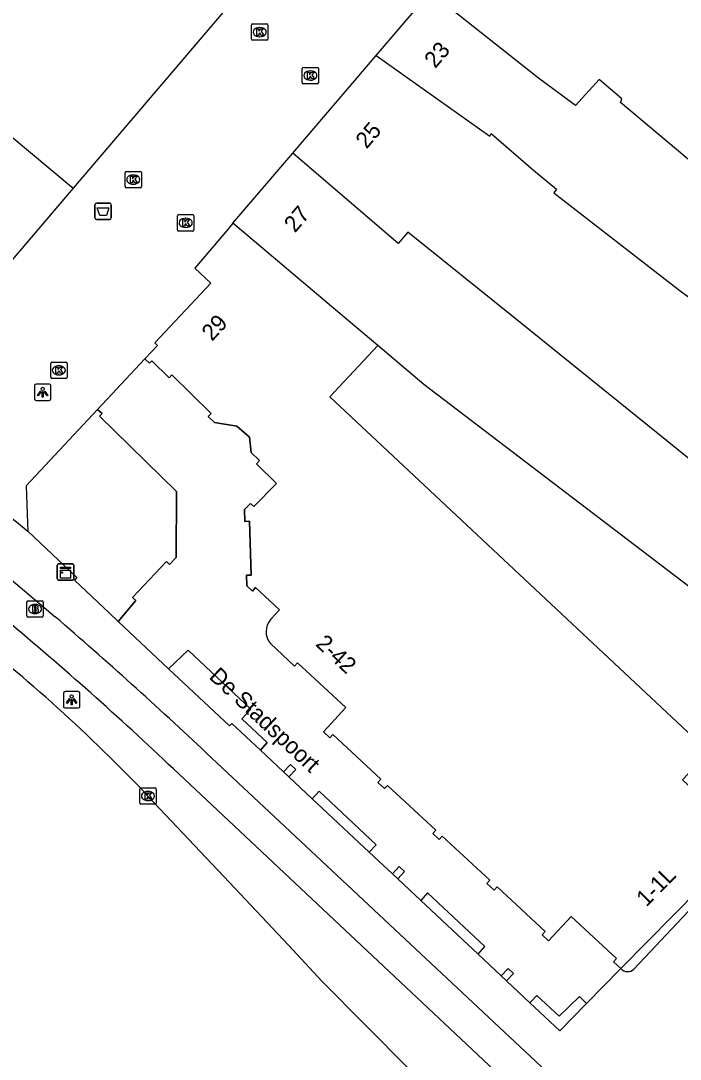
# Model space of a CAD drawing. Extents: x 161087 to 161922, y 382574 to 383873.
# Drawn here: x 161162.7 to 161202.9, y 383204.7 to 383268 of the extents above; entities that cross this region are included whole.
import ezdxf

# ---------------------------------------------------------------- set-up
doc = ezdxf.new("R2010")
doc.units = 0
for name, color, linetype in [('IMGEO_Afvalbak', 7, 'Continuous'), ('IMGEO_Brandkraan', 7, 'Continuous'), ('IMGEO_Fietspad_gesloten', 7, 'Continuous'), ('IMGEO_Kast', 7, 'Continuous'), ('IMGEO_Kolk', 7, 'Continuous'), ('IMGEO_Lichtpunt', 7, 'Continuous'), ('IMGEO_Openbare_ruimte_label', 7, 'Continuous'), ('IMGEO_Pand', 7, 'Continuous'), ('IMGEO_Pand_nummerreeks', 7, 'Continuous'), ('IMGEO_Pand_overbouw', 7, 'Continuous'), ('IMGEO_Rijbaan_lokaal_gesloten', 7, 'Continuous'), ('IMGEO_Voetgangersgebied_open', 7, 'Continuous'), ('IMGEO_Voetpad_open', 7, 'Continuous')]:
    doc.layers.add(name, color=color, linetype=linetype)

msp = doc.modelspace()

# ---------------------------------------------------------------- linework, layer by layer
at = {"layer": 'IMGEO_Afvalbak'}
for p, q in [((161167.229, 383255.944), (161167.229, 383256.744)), ((161167.229, 383256.744), (161167.229, 383255.944)), ((161167.329, 383256.844), (161168.119, 383256.844)), ((161168.119, 383256.844), (161167.329, 383256.844)), ((161168.219, 383256.744), (161168.219, 383255.944)), ((161168.219, 383255.944), (161168.219, 383256.744)), ((161168.119, 383255.844), (161167.329, 383255.844)), ((161167.329, 383255.844), (161168.119, 383255.844))]:
    msp.add_line(p, q, dxfattribs=at)
msp.add_lwpolyline([(161167.372, 383256.558), (161168.076, 383256.558), (161167.927, 383256.088), (161167.521, 383256.088), (161167.372, 383256.558)], dxfattribs=at)
for centre, start, end in [((161167.329, 383256.744), 90, 180), ((161167.329, 383256.744), 90, 180), ((161168.119, 383256.744), 0, 90), ((161168.119, 383256.744), 360, 90), ((161167.329, 383255.944), 180, 270), ((161167.329, 383255.944), 180, 270), ((161168.119, 383255.944), 270, 0), ((161168.119, 383255.944), 270, 0)]:
    msp.add_arc(centre, 0.1, start, end, dxfattribs=at)
at = {"layer": 'IMGEO_Brandkraan'}
for p, q in [((161163.073, 383231.685), (161163.073, 383232.537)), ((161163.148, 383232.611), (161164, 383232.611)), ((161163.561, 383232.391), (161163.586, 383232.391)), ((161164.074, 383232.537), (161164.074, 383231.685)), ((161163.584, 383231.831), (161163.559, 383231.831)), ((161164, 383231.611), (161163.148, 383231.611))]:
    msp.add_line(p, q, dxfattribs=at)
for points in [[(161163.073, 383231.685), (161163.073, 383232.537)], [(161163.148, 383232.611), (161164, 383232.611)], [(161163.421, 383232.311), (161163.421, 383231.911), (161163.634, 383231.911)], [(161163.652, 383232.311), (161163.421, 383232.311)], [(161164.074, 383232.537), (161164.074, 383231.685)], [(161163.6, 383232.23), (161163.546, 383232.23), (161163.546, 383232.154)], [(161163.546, 383232.154), (161163.599, 383232.154)], [(161163.608, 383232.078), (161163.546, 383232.078), (161163.546, 383231.997)], [(161163.546, 383231.997), (161163.608, 383231.997)], [(161164, 383231.611), (161163.148, 383231.611)]]:
    msp.add_lwpolyline(points, dxfattribs=at)
for centre, radius, start, end in [((161163.15, 383232.535), 0.0765, 91.55205, 178.44795), ((161163.15, 383232.535), 0.0765, 91.55205, 178.44795), ((161163.656, 383232.166), 0.145, 59.4692, 91.53667), ((161163.681, 383232.213), 0.0922, 285.51372, 58.15012), ((161163.998, 383232.535), 0.0765, 1.55205, 88.44795), ((161163.998, 383232.535), 0.0765, 1.55205, 88.44795), ((161163.15, 383231.687), 0.0765, 181.55205, 268.44795), ((161163.15, 383231.687), 0.0765, 181.55205, 268.44795), ((161163.601, 383232.192), 0.0379, 267.82845, 90.93552), ((161163.609, 383232.037), 0.0404, 269.87594, 90.50774), ((161163.64, 383232.162), 0.251, 268.66757, 293.53466), ((161163.686, 383232.021), 0.105, 301.31148, 78.98903), ((161163.998, 383231.687), 0.0765, 271.55205, 358.44795), ((161163.998, 383231.687), 0.0765, 271.55205, 358.44795)]:
    msp.add_arc(centre, radius, start, end, dxfattribs=at)
for centre, major_axis, ratio, start_param, end_param in [((161163.56, 383232.111), (-0.387, 0.002), 0.722429, 4.712389, 7.853982), ((161163.585, 383232.111), (-0.39, 0.002), 0.717154, 1.570796, 4.712389)]:
    msp.add_ellipse(centre, major_axis=major_axis, ratio=ratio, start_param=start_param, end_param=end_param, dxfattribs=at)
at = {"layer": 'IMGEO_Fietspad_gesloten'}
for points in [[(161158.075, 383234.534), (161159.37, 383236.191), (161160.512, 383235.259), (161164.804, 383231.635)], [(161174.04, 383223.328), (161199.844, 383199.176)], [(161193.612, 383202.105), (161172.013, 383222.368)]]:
    msp.add_lwpolyline(points, dxfattribs=at)
for centre, radius, start, end in [((160974.679, 383010.959), 291.282, 46.80948, 49.25312), ((161025.372, 383067.536), 213.253, 46.55639, 50.23355)]:
    msp.add_arc(centre, radius, start, end, dxfattribs=at)
at = {"layer": 'IMGEO_Kast'}
for p, q in [((161165.008, 383234.865), (161165.849, 383234.865)), ((161165.849, 383234.865), (161165.008, 383234.865)), ((161164.933, 383233.94), (161164.933, 383234.781)), ((161164.933, 383234.781), (161164.933, 383233.94)), ((161165.933, 383234.79), (161165.933, 383233.949)), ((161165.933, 383233.949), (161165.933, 383234.79)), ((161165.858, 383233.865), (161165.017, 383233.865)), ((161165.017, 383233.865), (161165.858, 383233.865))]:
    msp.add_line(p, q, dxfattribs=at)
for points in [[(161165.128, 383234.655), (161165.728, 383234.655), (161165.728, 383234.57), (161165.128, 383234.57), (161165.128, 383234.655)], [(161165.128, 383234.48), (161165.728, 383234.48), (161165.728, 383233.991), (161165.128, 383233.991), (161165.128, 383234.48)]]:
    msp.add_lwpolyline(points, dxfattribs=at)
msp.add_circle((161165.212, 383234.329), 0.0377, dxfattribs=at)
for centre, start, end in [((161165.011, 383234.787), 92.4484, 184.28452), ((161165.011, 383234.787), 92.4484, 184.28452), ((161165.855, 383234.787), 2.4484, 94.28452), ((161165.855, 383234.787), 2.4484, 94.28452), ((161165.011, 383233.943), 182.4484, 274.28452), ((161165.011, 383233.943), 182.4484, 274.28452), ((161165.855, 383233.943), 272.4484, 4.28452), ((161165.855, 383233.943), 272.4484, 4.28452)]:
    msp.add_arc(centre, 0.0779, start, end, dxfattribs=at)
at = {"layer": 'IMGEO_Kolk'}
for p, q in [((161176.85, 383267.769), (161177.702, 383267.769)), ((161176.775, 383266.843), (161176.775, 383267.695)), ((161177.263, 383267.549), (161177.288, 383267.549)), ((161177.776, 383267.695), (161177.776, 383266.843)), ((161177.702, 383266.769), (161176.85, 383266.769)), ((161177.286, 383266.989), (161177.261, 383266.989)), ((161179.865, 383264.195), (161179.865, 383265.047)), ((161179.94, 383265.121), (161180.792, 383265.121)), ((161180.353, 383264.901), (161180.378, 383264.901)), ((161180.866, 383265.047), (161180.866, 383264.195)), ((161180.792, 383264.121), (161179.94, 383264.121)), ((161180.376, 383264.341), (161180.351, 383264.341)), ((161169.065, 383257.855), (161169.065, 383258.707)), ((161169.14, 383258.781), (161169.992, 383258.781)), ((161169.553, 383258.561), (161169.578, 383258.561)), ((161170.066, 383258.707), (161170.066, 383257.855)), ((161169.992, 383257.781), (161169.14, 383257.781)), ((161169.576, 383258.001), (161169.551, 383258.001)), ((161172.261, 383255.218), (161172.261, 383256.07)), ((161172.336, 383256.144), (161173.188, 383256.144)), ((161172.749, 383255.924), (161172.774, 383255.924)), ((161173.262, 383256.07), (161173.262, 383255.218)), ((161173.188, 383255.144), (161172.336, 383255.144)), ((161172.772, 383255.364), (161172.747, 383255.364)), ((161164.527, 383246.23), (161164.527, 383247.082)), ((161164.602, 383247.156), (161165.454, 383247.156)), ((161165.015, 383246.936), (161165.04, 383246.936)), ((161165.528, 383247.082), (161165.528, 383246.23)), ((161165.038, 383246.376), (161165.013, 383246.376)), ((161165.454, 383246.156), (161164.602, 383246.156)), ((161169.959, 383220.287), (161169.959, 383221.139)), ((161170.034, 383221.213), (161170.886, 383221.213)), ((161170.447, 383220.993), (161170.472, 383220.993)), ((161170.96, 383221.139), (161170.96, 383220.287)), ((161170.47, 383220.433), (161170.445, 383220.433)), ((161170.886, 383220.213), (161170.034, 383220.213))]:
    msp.add_line(p, q, dxfattribs=at)
for points in [[(161176.85, 383267.769), (161177.702, 383267.769)], [(161176.775, 383266.843), (161176.775, 383267.695)], [(161177.096, 383267.469), (161177.219, 383267.469), (161177.219, 383267.318), (161177.349, 383267.469), (161177.513, 383267.469), (161177.367, 383267.318), (161177.52, 383267.069), (161177.368, 383267.069), (161177.283, 383267.233), (161177.219, 383267.166), (161177.219, 383267.069), (161177.096, 383267.069), (161177.096, 383267.469)], [(161177.776, 383267.695), (161177.776, 383266.843)], [(161177.702, 383266.769), (161176.85, 383266.769)], [(161179.865, 383264.195), (161179.865, 383265.047)], [(161179.94, 383265.121), (161180.792, 383265.121)], [(161180.186, 383264.821), (161180.309, 383264.821), (161180.309, 383264.67), (161180.439, 383264.821), (161180.603, 383264.821), (161180.457, 383264.67), (161180.61, 383264.421), (161180.458, 383264.421), (161180.373, 383264.585), (161180.309, 383264.518), (161180.309, 383264.421), (161180.186, 383264.421), (161180.186, 383264.821)], [(161180.866, 383265.047), (161180.866, 383264.195)], [(161180.792, 383264.121), (161179.94, 383264.121)], [(161169.065, 383257.855), (161169.065, 383258.707)], [(161169.14, 383258.781), (161169.992, 383258.781)], [(161169.386, 383258.481), (161169.509, 383258.481), (161169.509, 383258.33), (161169.639, 383258.481), (161169.803, 383258.481), (161169.657, 383258.33), (161169.81, 383258.081), (161169.658, 383258.081), (161169.573, 383258.245), (161169.509, 383258.178), (161169.509, 383258.081), (161169.386, 383258.081), (161169.386, 383258.481)], [(161170.066, 383258.707), (161170.066, 383257.855)], [(161169.992, 383257.781), (161169.14, 383257.781)], [(161172.261, 383255.218), (161172.261, 383256.07)], [(161172.336, 383256.144), (161173.188, 383256.144)], [(161172.582, 383255.844), (161172.705, 383255.844), (161172.705, 383255.693), (161172.835, 383255.844), (161172.999, 383255.844), (161172.853, 383255.693), (161173.006, 383255.444), (161172.854, 383255.444), (161172.769, 383255.608), (161172.705, 383255.541), (161172.705, 383255.444), (161172.582, 383255.444), (161172.582, 383255.844)], [(161173.262, 383256.07), (161173.262, 383255.218)], [(161173.188, 383255.144), (161172.336, 383255.144)], [(161164.527, 383246.23), (161164.527, 383247.082)], [(161164.602, 383247.156), (161165.454, 383247.156)], [(161164.848, 383246.856), (161164.971, 383246.856), (161164.971, 383246.705), (161165.101, 383246.856), (161165.265, 383246.856), (161165.119, 383246.705), (161165.272, 383246.456), (161165.12, 383246.456), (161165.035, 383246.62), (161164.971, 383246.553), (161164.971, 383246.456), (161164.848, 383246.456), (161164.848, 383246.856)], [(161165.528, 383247.082), (161165.528, 383246.23)], [(161165.454, 383246.156), (161164.602, 383246.156)], [(161169.959, 383220.287), (161169.959, 383221.139)], [(161170.034, 383221.213), (161170.886, 383221.213)], [(161170.28, 383220.913), (161170.403, 383220.913), (161170.403, 383220.762), (161170.533, 383220.913), (161170.697, 383220.913), (161170.551, 383220.762), (161170.704, 383220.513), (161170.552, 383220.513), (161170.467, 383220.677), (161170.403, 383220.61), (161170.403, 383220.513), (161170.28, 383220.513), (161170.28, 383220.913)], [(161170.96, 383221.139), (161170.96, 383220.287)], [(161170.886, 383220.213), (161170.034, 383220.213)]]:
    msp.add_lwpolyline(points, dxfattribs=at)
for centre, start, end in [((161176.852, 383267.693), 91.55205, 178.44795), ((161176.852, 383267.693), 91.55205, 178.44795), ((161177.7, 383267.693), 1.55205, 88.44795), ((161177.7, 383267.693), 1.55205, 88.44795), ((161176.852, 383266.845), 181.55205, 268.44795), ((161176.852, 383266.845), 181.55205, 268.44795), ((161177.7, 383266.845), 271.55205, 358.44795), ((161177.7, 383266.845), 271.55205, 358.44795), ((161179.942, 383265.045), 91.55205, 178.44795), ((161179.942, 383265.045), 91.55205, 178.44795), ((161180.79, 383265.045), 1.55205, 88.44795), ((161180.79, 383265.045), 1.55205, 88.44795), ((161179.942, 383264.197), 181.55205, 268.44795), ((161179.942, 383264.197), 181.55205, 268.44795), ((161180.79, 383264.197), 271.55205, 358.44795), ((161180.79, 383264.197), 271.55205, 358.44795), ((161169.142, 383258.705), 91.55205, 178.44795), ((161169.142, 383258.705), 91.55205, 178.44795), ((161169.99, 383258.705), 1.55205, 88.44795), ((161169.99, 383258.705), 1.55205, 88.44795), ((161169.142, 383257.857), 181.55205, 268.44795), ((161169.142, 383257.857), 181.55205, 268.44795), ((161169.99, 383257.857), 271.55205, 358.44795), ((161169.99, 383257.857), 271.55205, 358.44795), ((161172.338, 383256.068), 91.55205, 178.44795), ((161172.338, 383256.068), 91.55205, 178.44795), ((161173.186, 383256.068), 1.55205, 88.44795), ((161173.186, 383256.068), 1.55205, 88.44795), ((161172.338, 383255.22), 181.55205, 268.44795), ((161172.338, 383255.22), 181.55205, 268.44795), ((161173.186, 383255.22), 271.55205, 358.44795), ((161173.186, 383255.22), 271.55205, 358.44795), ((161164.604, 383247.08), 91.55205, 178.44795), ((161164.604, 383247.08), 91.55205, 178.44795), ((161165.452, 383247.08), 1.55205, 88.44795), ((161165.452, 383247.08), 1.55205, 88.44795), ((161164.604, 383246.232), 181.55205, 268.44795), ((161164.604, 383246.232), 181.55205, 268.44795), ((161165.452, 383246.232), 271.55205, 358.44795), ((161165.452, 383246.232), 271.55205, 358.44795), ((161170.036, 383221.137), 91.55205, 178.44795), ((161170.036, 383221.137), 91.55205, 178.44795), ((161170.884, 383221.137), 1.55205, 88.44795), ((161170.884, 383221.137), 1.55205, 88.44795), ((161170.036, 383220.289), 181.55205, 268.44795), ((161170.036, 383220.289), 181.55205, 268.44795), ((161170.884, 383220.289), 271.55205, 358.44795), ((161170.884, 383220.289), 271.55205, 358.44795)]:
    msp.add_arc(centre, 0.0765, start, end, dxfattribs=at)
for centre, major_axis, ratio, start_param, end_param in [((161177.262, 383267.269), (-0.387, 0.002), 0.722429, 4.712389, 7.853982), ((161177.287, 383267.269), (-0.39, 0.002), 0.717154, 1.570796, 4.712389), ((161180.352, 383264.621), (-0.387, 0.002), 0.722429, 4.712389, 7.853982), ((161180.377, 383264.621), (-0.39, 0.002), 0.717154, 1.570796, 4.712389), ((161169.552, 383258.281), (-0.387, 0.002), 0.722429, 4.712389, 7.853982), ((161169.577, 383258.281), (-0.39, 0.002), 0.717154, 1.570796, 4.712389), ((161172.748, 383255.644), (-0.387, 0.002), 0.722429, 4.712389, 7.853982), ((161172.773, 383255.644), (-0.39, 0.002), 0.717154, 1.570796, 4.712389), ((161165.014, 383246.656), (-0.387, 0.002), 0.722429, 4.712389, 7.853982), ((161165.039, 383246.656), (-0.39, 0.002), 0.717154, 1.570796, 4.712389), ((161170.446, 383220.713), (-0.387, 0.002), 0.722429, 4.712389, 7.853982), ((161170.471, 383220.713), (-0.39, 0.002), 0.717154, 1.570796, 4.712389)]:
    msp.add_ellipse(centre, major_axis=major_axis, ratio=ratio, start_param=start_param, end_param=end_param, dxfattribs=at)
at = {"layer": 'IMGEO_Lichtpunt'}
for p, q in [((161163.539, 383245.728), (161163.539, 383244.921)), ((161163.539, 383245.728), (161163.539, 383244.921)), ((161164.441, 383245.823), (161163.633, 383245.823)), ((161164.441, 383245.823), (161163.633, 383245.823)), ((161164.535, 383244.921), (161164.535, 383245.728)), ((161164.535, 383244.921), (161164.535, 383245.728)), ((161163.633, 383244.827), (161164.441, 383244.827)), ((161163.633, 383244.827), (161164.441, 383244.827)), ((161165.307, 383226.985), (161165.307, 383226.178)), ((161165.307, 383226.985), (161165.307, 383226.178)), ((161166.209, 383227.08), (161165.401, 383227.08)), ((161166.209, 383227.08), (161165.401, 383227.08)), ((161166.303, 383226.178), (161166.303, 383226.985)), ((161166.303, 383226.178), (161166.303, 383226.985)), ((161165.401, 383226.084), (161166.209, 383226.084)), ((161165.401, 383226.084), (161166.209, 383226.084))]:
    msp.add_line(p, q, dxfattribs=at)
for points in [[(161163.913, 383245.392), (161163.952, 383245.364), (161163.764, 383245.102), (161163.726, 383245.129), (161163.913, 383245.392)], [(161164.015, 383245.344), (161164.062, 383245.344), (161164.062, 383245.022), (161164.015, 383245.022), (161164.015, 383245.344)], [(161164.125, 383245.364), (161164.163, 383245.391), (161164.35, 383245.129), (161164.311, 383245.101), (161164.125, 383245.364)], [(161165.681, 383226.649), (161165.72, 383226.621), (161165.532, 383226.359), (161165.494, 383226.386), (161165.681, 383226.649)], [(161165.783, 383226.601), (161165.83, 383226.601), (161165.83, 383226.279), (161165.783, 383226.279), (161165.783, 383226.601)], [(161165.893, 383226.621), (161165.931, 383226.648), (161166.118, 383226.386), (161166.079, 383226.358), (161165.893, 383226.621)]]:
    msp.add_lwpolyline(points, dxfattribs=at)
for centre in [(161164.038, 383245.526), (161165.806, 383226.783)]:
    msp.add_circle(centre, 0.0994, dxfattribs=at)
for centre, start, end in [((161163.633, 383245.728), 90, 180), ((161163.633, 383245.728), 90, 180), ((161164.441, 383245.728), 0, 90), ((161164.441, 383245.728), 0, 90), ((161163.633, 383244.921), 180, 270), ((161163.633, 383244.921), 180, 270), ((161164.441, 383244.921), 270, 0), ((161164.441, 383244.921), 270, 360), ((161165.401, 383226.985), 90, 180), ((161165.401, 383226.985), 90, 180), ((161166.209, 383226.985), 0, 90), ((161166.209, 383226.985), 0, 90), ((161165.401, 383226.178), 180, 270), ((161165.401, 383226.178), 180, 270), ((161166.209, 383226.178), 270, 0), ((161166.209, 383226.178), 270, 360)]:
    msp.add_arc(centre, 0.0946, start, end, dxfattribs=at)
at = {"layer": 'IMGEO_Pand'}
for points in [[(161185.253, 383280.475), (161165.893, 383257.765)], [(161140.496, 383278.979), (161165.893, 383257.765)], [(161184.373, 383265.838), (161187.672, 383269.701)], [(161214.503, 383251.526), (161203.83, 383259.166), (161199.277, 383262.976), (161199.367, 383263.2), (161197.981, 383264.391), (161196.543, 383262.794), (161194.281, 383264.456), (161187.672, 383269.701)], [(161179.297, 383259.893), (161184.373, 383265.838)], [(161184.373, 383265.838), (161191.311, 383260.931), (161191.399, 383261.082), (161193.971, 383258.846), (161195.371, 383257.706), (161195.214, 383257.473), (161203.004, 383251.449), (161204.998, 383250), (161218.514, 383240.178), (161219.036, 383240.736)], [(161175.646, 383255.618), (161179.297, 383259.893)], [(161218.104, 383229.454), (161192.623, 383250), (161186.319, 383255.083), (161185.713, 383254.392), (161179.297, 383259.893)], [(161165.893, 383257.765), (161159.381, 383250.122)], [(161175.646, 383255.618), (161175.31, 383255.224), (161173.32, 383252.89), (161174.297, 383251.973), (161172.447, 383250), (161170.877, 383248.325), (161171.037, 383248.174), (161170.277, 383247.362)], [(161184.472, 383248.162), (161182.296, 383250), (161175.646, 383255.618)], [(161206.989, 383218.014), (161203.059, 383221.694), (161204.662, 383223.405), (161181.555, 383245.048), (161184.472, 383248.162)], [(161210.303, 383227.697), (161207.201, 383230.617), (161187.285, 383245.785), (161184.472, 383248.162)], [(161170.277, 383247.362), (161170.548, 383247.095), (161170.688, 383247.237), (161171.744, 383246.2), (161171.92, 383246.379), (161174.31, 383244.031), (161174.134, 383243.852), (161174.526, 383243.467), (161175.886, 383243.253), (161176.649, 383242.574), (161176.756, 383241.656), (161177.27, 383241.151), (161177.08, 383240.958), (161178.297, 383239.761), (161176.917, 383238.356), (161176.724, 383238.545), (161176.352, 383238.167), (161176.373, 383237.448), (161176.653, 383237.457), (161176.747, 383234.178), (161176.467, 383234.169), (161176.485, 383233.526), (161176.829, 383233.206), (161177.019, 383233.411), (161178.478, 383232.058), (161177.948, 383231.486)], [(161167.384, 383244.277), (161163.036, 383239.622), (161163.11, 383237.348), (161163.126, 383236.848)], [(161168.652, 383231.351), (161169.711, 383232.624), (161169.515, 383232.809), (161171.584, 383235.009), (161171.78, 383234.824), (161172.184, 383235.254), (161172.194, 383239.276), (161167.514, 383243.858), (161167.662, 383244.018), (161167.384, 383244.277)], [(161163.126, 383236.848), (161166.121, 383234.031), (161165.97, 383233.87), (161168.115, 383231.855), (161168.652, 383231.351)], [(161177.934, 383229.999), (161179.407, 383228.632), (161179.59, 383228.83), (161182.531, 383226.104), (161181.158, 383224.622), (161181.555, 383224.255), (161181.739, 383224.454), (161184.673, 383221.736), (161184.489, 383221.537), (161184.892, 383221.163), (161185.076, 383221.362), (161188.017, 383218.636), (161187.833, 383218.437), (161188.229, 383218.07), (161188.413, 383218.269), (161191.318, 383215.578), (161191.134, 383215.379), (161191.567, 383214.978), (161191.751, 383215.177), (161194.685, 383212.458), (161194.501, 383212.259), (161194.897, 383211.892), (161196.27, 383213.374), (161199.042, 383210.803), (161198.858, 383210.605), (161199.304, 383210.191)], [(161177.315, 383223.513), (161177.733, 383223.973), (161176.188, 383225.425), (161176.742, 383226.015), (161172.916, 383229.61), (161171.712, 383228.474)], [(161171.712, 383228.474), (161175.428, 383224.981), (161175.578, 383225.141), (161177.315, 383223.513)], [(161179.047, 383221.881), (161179.471, 383222.334), (161179.155, 383222.64), (161178.726, 383222.182)], [(161178.726, 383222.182), (161179.047, 383221.881)], [(161183.96, 383217.283), (161184.38, 383217.745), (161180.895, 383221.002), (161180.471, 383220.549)], [(161180.471, 383220.549), (161183.96, 383217.283)], [(161185.69, 383215.663), (161186.114, 383216.116), (161185.789, 383216.426), (161185.37, 383215.964)], [(161185.37, 383215.964), (161185.69, 383215.663)], [(161190.598, 383211.072), (161191.007, 383211.538), (161187.511, 383214.812), (161187.1, 383214.344)], [(161199.304, 383210.191), (161204.069, 383215.042)], [(161187.1, 383214.344), (161190.598, 383211.072)], [(161192.335, 383209.445), (161192.759, 383209.898), (161192.423, 383210.211), (161192.006, 383209.752)], [(161192.006, 383209.752), (161192.335, 383209.445)], [(161197.215, 383208.065), (161196.78, 383208.493), (161195.532, 383207.299), (161194.182, 383208.565), (161193.758, 383208.112)], [(161193.758, 383208.112), (161195.582, 383206.403), (161197.215, 383208.065)]]:
    msp.add_lwpolyline(points, dxfattribs=at)
msp.add_arc((161178.8, 383230.734), 1.136, 138.59373, 220.32743, dxfattribs=at)
at = {"layer": 'IMGEO_Pand_overbouw'}
msp.add_lwpolyline([(161177.948, 383231.486), (161178.478, 383232.058), (161177.019, 383233.411), (161176.829, 383233.206), (161176.485, 383233.526), (161176.467, 383234.169), (161176.747, 383234.178), (161176.653, 383237.457), (161176.373, 383237.448), (161176.352, 383238.167), (161176.724, 383238.545), (161176.917, 383238.356), (161178.297, 383239.761), (161177.08, 383240.958), (161177.27, 383241.151), (161176.756, 383241.656), (161176.649, 383242.574), (161175.886, 383243.253), (161174.526, 383243.467), (161174.134, 383243.852), (161174.31, 383244.031), (161171.92, 383246.379), (161171.744, 383246.2), (161170.688, 383247.237), (161170.548, 383247.095), (161170.277, 383247.362), (161167.384, 383244.277), (161167.662, 383244.018), (161167.514, 383243.858), (161172.194, 383239.276), (161172.184, 383235.254), (161171.78, 383234.824), (161171.584, 383235.009), (161169.515, 383232.809), (161169.711, 383232.624), (161168.652, 383231.351), (161171.712, 383228.474), (161172.916, 383229.61), (161176.742, 383226.015), (161176.188, 383225.425), (161177.733, 383223.973), (161177.315, 383223.513), (161180.471, 383220.549), (161183.96, 383217.283), (161185.37, 383215.964), (161185.69, 383215.663), (161187.1, 383214.344), (161190.598, 383211.072), (161193.758, 383208.112), (161195.582, 383206.403), (161197.215, 383208.065), (161199.304, 383210.191), (161198.858, 383210.605), (161199.042, 383210.803), (161196.27, 383213.374), (161194.897, 383211.892), (161194.501, 383212.259), (161194.685, 383212.458), (161191.751, 383215.177), (161191.567, 383214.978), (161191.134, 383215.379), (161191.318, 383215.578), (161188.413, 383218.269), (161188.229, 383218.07), (161187.833, 383218.437), (161188.017, 383218.636), (161185.076, 383221.362), (161184.892, 383221.163), (161184.489, 383221.537), (161184.673, 383221.736), (161181.739, 383224.454), (161181.555, 383224.255), (161181.158, 383224.622), (161182.531, 383226.104), (161179.59, 383228.83), (161179.407, 383228.632), (161177.934, 383229.999)], dxfattribs=at)
msp.add_arc((161178.8, 383230.734), 1.136, 138.59373, 220.32743, dxfattribs=at)
at = {"layer": 'IMGEO_Rijbaan_lokaal_gesloten'}
msp.add_lwpolyline([(161190.928, 383199.427), (161186.373, 383204.079), (161181.091, 383209.414), (161179.027, 383211.624), (161175.434, 383215.451), (161170.46, 383220.713)], dxfattribs=at)
msp.add_arc((161097.918, 383151.877), 100.003, 43.49828, 52.32304, dxfattribs=at)
at = {"layer": 'IMGEO_Voetgangersgebied_open'}
for points in [[(161167.384, 383244.277), (161170.277, 383247.362)], [(161154.26, 383244.112), (161163.126, 383236.848)], [(161171.712, 383228.474), (161168.652, 383231.351)], [(161178.726, 383222.182), (161177.315, 383223.513)], [(161180.471, 383220.549), (161179.047, 383221.881)], [(161185.37, 383215.964), (161183.96, 383217.283)], [(161187.1, 383214.344), (161185.69, 383215.663)], [(161192.006, 383209.752), (161190.598, 383211.072)], [(161199.304, 383210.191), (161197.215, 383208.065)], [(161193.758, 383208.112), (161192.335, 383209.445)]]:
    msp.add_lwpolyline(points, dxfattribs=at)
at = {"layer": 'IMGEO_Voetpad_open'}
msp.add_lwpolyline([(161200.1, 383210.165), (161204.39, 383214.705)], dxfattribs=at)
msp.add_arc((161199.715, 383210.569), 0.558, 222.60714, 313.65125, dxfattribs=at)

# ---------------------------------------------------------------- texts
at = {"layer": 'IMGEO_Openbare_ruimte_label'}
msp.add_text('De Stadspoort', height=1, rotation=316.9051, dxfattribs=at).set_placement((161174.131, 383227.92))
at = {"layer": 'IMGEO_Pand_nummerreeks'}
for s, rotation, p in [('23', 49.50355, (161187.98, 383265.011)), ('25', 49.50355, (161183.792, 383260.107)), ('27', 49.50355, (161179.429, 383254.997)), ('29', 46.84503, (161174.366, 383248.391)), ('2-42', 317.1714, (161180.628, 383229.914)), ('1-1L', 45.48139, (161200.855, 383213.913))]:
    msp.add_text(s, height=1, rotation=rotation, dxfattribs=at).set_placement(p)

doc.saveas('drawing.dxf')
